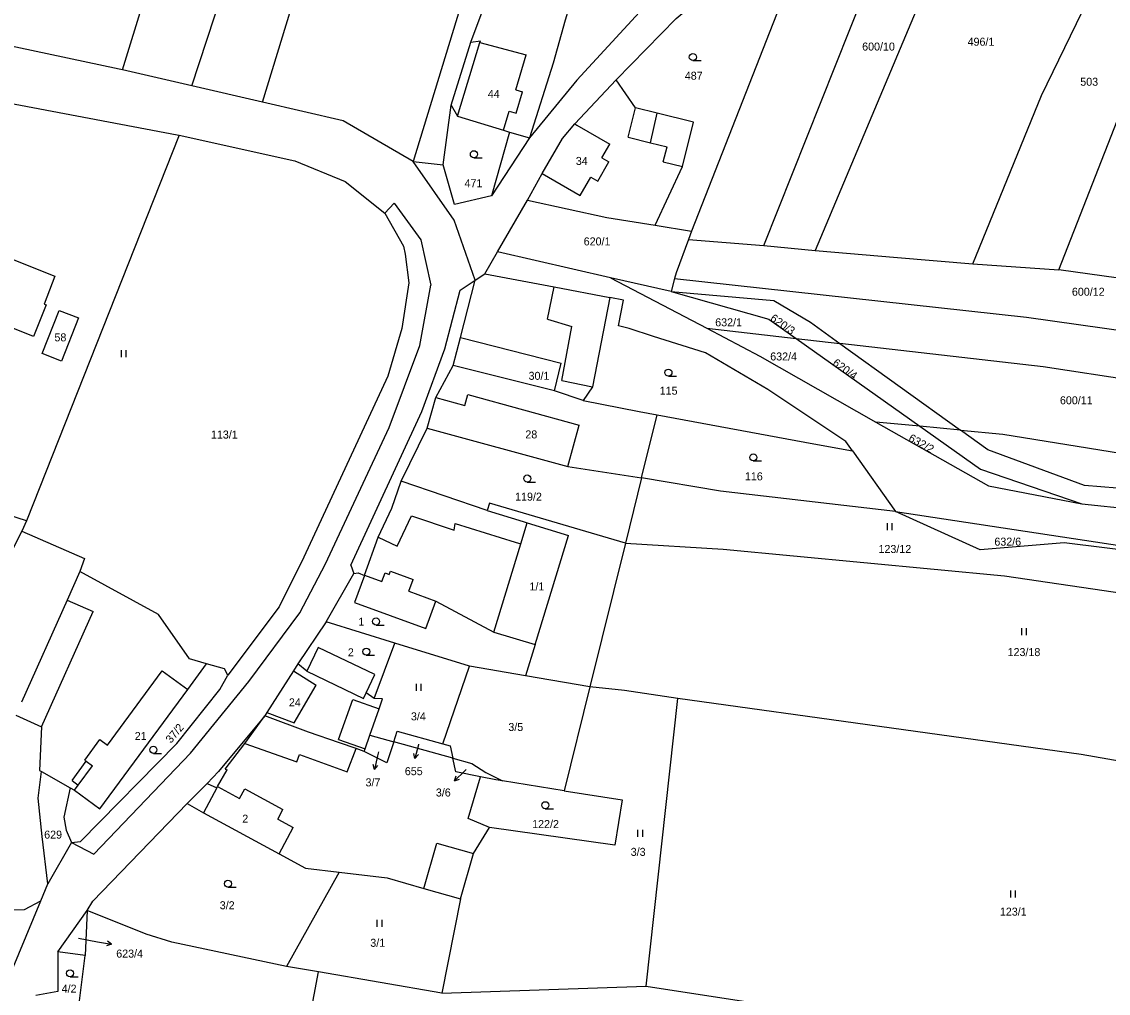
# Model space of a CAD drawing. Extents: x -746176 to -739709, y -1128407 to -1124482.
# Drawn here: x -742864.4 to -742633.6, y -1127345.9 to -1127139.5 of the extents above; entities that cross this region are included whole.
import ezdxf

# ---------------------------------------------------------------- set-up
doc = ezdxf.new("R2010")
doc.units = 0
for name, color, linetype in [('Vrstva 33', 7, 'Continuous'), ('Vrstva 42', 7, 'Continuous'), ('Vrstva 43', 7, 'Continuous'), ('Vrstva 44', 7, 'Continuous'), ('Vrstva 47', 7, 'Continuous')]:
    doc.layers.add(name, color=color, linetype=linetype)

msp = doc.modelspace()

# ---------------------------------------------------------------- linework, layer by layer
at = {"layer": 'Vrstva 33'}
for p, q in [((-742734.68, -1127016.73), (-742781.25, -1127169.22)), ((-742694.65, -1127113.94), (-742722.13, -1127184.01)), ((-742828.27, -1127153.14), (-742842.98, -1127149.74)), ((-742813.25, -1127156.61), (-742828.27, -1127153.14)), ((-742774.85, -1127169.87), (-742773.17, -1127157.23)), ((-742830.93, -1127163.61), (-742863.4, -1127245.56)), ((-742756.51, -1127164.2), (-742764.59, -1127176.5)), ((-742781.25, -1127169.22), (-742774.85, -1127169.87)), ((-742763.32, -1127188.38), (-742756.98, -1127177.44)), ((-742729.83, -1127182.75), (-742722.13, -1127184.01)), ((-742722.13, -1127184.01), (-742722.77, -1127185.76)), ((-742722.77, -1127185.76), (-742706.71, -1127187.05)), ((-742766.04, -1127193.06), (-742763.32, -1127188.38)), ((-742739.28, -1127193.88), (-742763.32, -1127188.38)), ((-742706.71, -1127187.05), (-742695.82, -1127188.09)), ((-742662.31, -1127190.95), (-742644.1, -1127192.22)), ((-742768.06, -1127194.37), (-742766.04, -1127193.06)), ((-742566.48, -1127203.04), (-742644.1, -1127192.22)), ((-742726.46, -1127196.81), (-742739.28, -1127193.88)), ((-742739.28, -1127193.88), (-742718.84, -1127204.63)), ((-742725.69, -1127194.04), (-742726.46, -1127196.81)), ((-742726.46, -1127196.81), (-742704.64, -1127198.69)), ((-742718.84, -1127204.63), (-742699.9, -1127206.79)), ((-742699.9, -1127206.79), (-742690.57, -1127207.86)), ((-742699.9, -1127206.79), (-742673.62, -1127225.43)), ((-742690.57, -1127207.86), (-742664.96, -1127226.26)), ((-742732.7, -1127236.41), (-742729.39, -1127223.02)), ((-742729.39, -1127223.02), (-742696.14, -1127229.14)), ((-742783.76, -1127237.1), (-742778.23, -1127225.83)), ((-742673.62, -1127225.43), (-742682.93, -1127224.54)), ((-742664.96, -1127226.26), (-742673.62, -1127225.43)), ((-742696.14, -1127229.14), (-742687.9, -1127230.66)), ((-742863.4, -1127245.56), (-742903.4, -1127232.55)), ((-742687.9, -1127230.66), (-742678.76, -1127243.56)), ((-742732.7, -1127236.41), (-742736.14, -1127250.3)), ((-742639.2, -1127241.9), (-742621.56, -1127243.8)), ((-742678.76, -1127243.56), (-742598.97, -1127255.65)), ((-742863.4, -1127245.56), (-742864.36, -1127247.71)), ((-742736.14, -1127250.3), (-742743.69, -1127280.81)), ((-742835.31, -1127265.42), (-742852.03, -1127256.32)), ((-742799.73, -1127266.98), (-742805.74, -1127275.9)), ((-742785.11, -1127271.49), (-742799.73, -1127266.98)), ((-742789.51, -1127283.3), (-742785.11, -1127271.49)), ((-742769.26, -1127276.37), (-742785.11, -1127271.49)), ((-742821.32, -1127276.99), (-742825.16, -1127275.88)), ((-742774.96, -1127292.87), (-742769.26, -1127276.37)), ((-742757.36, -1127278.44), (-742769.26, -1127276.37)), ((-742820.62, -1127278.32), (-742821.32, -1127276.99)), ((-742743.69, -1127280.81), (-742757.36, -1127278.44)), ((-742743.69, -1127280.81), (-742749.15, -1127302.87)), ((-742736.37, -1127281.56), (-742743.69, -1127280.81)), ((-742725.03, -1127283.28), (-742736.37, -1127281.56)), ((-742731.72, -1127344.4), (-742725.03, -1127283.28)), ((-742790.45, -1127291.06), (-742785.38, -1127292.47)), ((-742772.81, -1127295.97), (-742785.38, -1127292.47)), ((-742860.2, -1127298.78), (-742854.1, -1127302.23)), ((-742749.15, -1127302.87), (-742762.29, -1127300.78)), ((-742853.82, -1127313.88), (-742858.83, -1127322.61)), ((-742796.97, -1127320.16), (-742808.12, -1127340.19)), ((-742860.36, -1127326.22), (-742858.83, -1127322.61)), ((-742868.13, -1127345.05), (-742860.36, -1127326.22)), ((-742771.16, -1127325.84), (-742775.15, -1127345.88)), ((-742856.76, -1127337.08), (-742850.51, -1127328.29)), ((-742850.51, -1127328.29), (-742850.89, -1127337.85)), ((-742850.89, -1127337.85), (-742856.76, -1127337.08)), ((-742852.21, -1127348.07), (-742850.89, -1127337.85)), ((-742809.96, -1127387.12), (-742801.38, -1127341.35)), ((-742801.38, -1127341.35), (-742808.12, -1127340.19)), ((-742775.15, -1127345.88), (-742801.38, -1127341.35)), ((-742775.15, -1127345.88), (-742731.72, -1127344.4))]:
    msp.add_line(p, q, dxfattribs=at)
for points in [[(-742842.98, -1127149.74), (-742815.95, -1127061.82), (-742792.49, -1126993.43), (-742778.92, -1126958.45)], [(-742828.27, -1127153.14), (-742812.1, -1127103.89), (-742795.18, -1127045), (-742777.21, -1126993.06), (-742763.72, -1126962.33)], [(-742813.25, -1127156.61), (-742778.25, -1127042.21), (-742763.25, -1126998.63), (-742748.81, -1126966.24)], [(-742656.1, -1127095.61), (-742668.92, -1127124.1), (-742695.82, -1127188.09)], [(-742706.71, -1127187.05), (-742685.41, -1127133.42), (-742671.65, -1127102.1)], [(-742662.31, -1127190.95), (-742647.78, -1127155.16), (-742629.16, -1127116.92), (-742619.79, -1127101.89)], [(-742644.1, -1127192.22), (-742631.06, -1127158.9), (-742603.37, -1127102.87)], [(-742738.13, -1127151.87), (-742725.34, -1127138.85), (-742706.66, -1127123.2), (-742694.65, -1127113.94)], [(-742773.17, -1127157.23), (-742769.01, -1127143.81), (-742766.77, -1127137.99), (-742764.69, -1127131.41), (-742763.33, -1127127.12)], [(-742746.73, -1127131.84), (-742748.92, -1127139.17), (-742751.52, -1127148.31), (-742756.51, -1127164.2)], [(-742731.14, -1127135.75), (-742733.12, -1127137.46), (-742746.45, -1127151.91), (-742756.51, -1127164.2)], [(-742842.98, -1127149.74), (-742843.7, -1127149.57), (-742891, -1127139.53)], [(-742756.98, -1127177.44), (-742753.8, -1127171.75), (-742749.51, -1127164.33), (-742746.92, -1127161.19), (-742738.13, -1127151.87)], [(-742729.83, -1127182.75), (-742723.99, -1127170.28), (-742721.67, -1127160.86), (-742729.37, -1127158.96), (-742734.01, -1127157.82), (-742738.13, -1127151.87)], [(-742876.73, -1127154.94), (-742831.39, -1127163.51), (-742830.93, -1127163.61)], [(-742781.25, -1127169.22), (-742796.14, -1127160.57), (-742813.25, -1127156.61)], [(-742773.17, -1127157.23), (-742771.82, -1127159.58), (-742762.06, -1127162.55), (-742760.77, -1127162.93), (-742764.59, -1127176.5)], [(-742830.93, -1127163.61), (-742806.35, -1127169.04), (-742795.67, -1127173.47), (-742787.26, -1127180.14), (-742783.29, -1127187.16), (-742782.95, -1127188.88), (-742782.14, -1127194.94), (-742783.62, -1127204.69), (-742786.61, -1127214.77), (-742804.45, -1127253.23), (-742809.73, -1127263.8), (-742820.62, -1127278.32)], [(-742768.06, -1127194.37), (-742772.5, -1127181.64), (-742781.25, -1127169.22)], [(-742764.59, -1127176.5), (-742772.44, -1127178.33), (-742774.85, -1127169.87)], [(-742756.98, -1127177.44), (-742740.1, -1127181.07), (-742729.83, -1127182.75)], [(-742722.77, -1127185.76), (-742725.36, -1127192.86), (-742725.69, -1127194.04)], [(-742859.2, -1127199.64), (-742861.89, -1127206.4), (-742870.63, -1127202.93), (-742869.08, -1127199.02), (-742873.17, -1127197.4), (-742869.71, -1127188.66), (-742857.34, -1127193.57), (-742859.62, -1127199.48), (-742859.2, -1127199.64)], [(-742695.82, -1127188.09), (-742678.35, -1127189.57), (-742662.31, -1127190.95)], [(-742766.04, -1127193.06), (-742751.29, -1127195.85), (-742739.47, -1127198.11)], [(-742772.74, -1127212.53), (-742771.21, -1127206.56), (-742768.06, -1127194.37)], [(-742725.69, -1127194.04), (-742650.94, -1127202.29), (-742606.23, -1127208.56), (-742569.32, -1127215.09)], [(-742739.47, -1127198.11), (-742743.16, -1127217.09), (-742745.13, -1127219.95)], [(-742737.64, -1127204.11), (-742736.58, -1127198.66), (-742739.47, -1127198.11)], [(-742726.46, -1127196.81), (-742705.66, -1127202.71), (-742699.9, -1127206.79)], [(-742704.64, -1127198.69), (-742696.83, -1127203.36), (-742690.57, -1127207.86)], [(-742856.45, -1127200.84), (-742852.32, -1127202.42), (-742855.95, -1127211.62), (-742860.03, -1127210.01), (-742856.45, -1127200.84)], [(-742719.13, -1127209.84), (-742730.16, -1127206.35), (-742735.37, -1127204.64), (-742737.64, -1127204.11)], [(-742718.84, -1127204.63), (-742707.57, -1127210.55), (-742682.93, -1127224.54)], [(-742687.9, -1127230.66), (-742689.33, -1127228.64), (-742705.92, -1127217.63), (-742719.13, -1127209.84)], [(-742572.17, -1127226.73), (-742608.43, -1127218.73), (-742647.39, -1127212.79), (-742690.57, -1127207.86)], [(-742778.23, -1127225.83), (-742776.45, -1127219.31), (-742772.74, -1127212.53)], [(-742745.13, -1127219.95), (-742751.2, -1127217.94), (-742772.74, -1127212.53)], [(-742745.13, -1127219.95), (-742733.19, -1127222.32), (-742729.39, -1127223.02)], [(-742778.23, -1127225.83), (-742748.39, -1127234), (-742732.7, -1127236.41)], [(-742682.93, -1127224.54), (-742658.99, -1127238.12), (-742639.2, -1127241.9)], [(-742673.62, -1127225.43), (-742660.72, -1127234.58), (-742639.2, -1127241.9)], [(-742664.96, -1127226.26), (-742655.98, -1127227.12), (-742608.13, -1127234.85), (-742577.19, -1127240.89)], [(-742577.19, -1127240.89), (-742621.26, -1127239.44), (-742638.6, -1127238), (-742659.14, -1127230.44), (-742664.96, -1127226.26)], [(-742791.59, -1127257.13), (-742791.56, -1127257.04), (-742788.68, -1127248.97), (-742785.8, -1127242.82), (-742783.76, -1127237.1)], [(-742736.14, -1127250.3), (-742765.02, -1127241.79), (-742765.5, -1127243.32), (-742783.76, -1127237.1)], [(-742678.76, -1127243.56), (-742715.93, -1127239.23), (-742732.7, -1127236.41)], [(-742598.97, -1127255.65), (-742642.9, -1127250.2), (-742660.81, -1127251.7), (-742678.76, -1127243.56)], [(-742864.36, -1127247.71), (-742874.44, -1127267.35), (-742911.68, -1127256.64)], [(-742864.36, -1127247.71), (-742851.05, -1127253.56), (-742852.03, -1127256.32)], [(-742736.14, -1127250.3), (-742715.39, -1127251.55), (-742655.59, -1127257.18), (-742597.39, -1127265.81), (-742577.59, -1127269.9)], [(-742852.03, -1127256.32), (-742854.73, -1127262.36), (-742864.44, -1127284.07)], [(-742799.73, -1127266.98), (-742793.82, -1127256.75), (-742792.94, -1127256.6), (-742791.59, -1127257.13)], [(-742791.59, -1127257.13), (-742793.68, -1127262.86), (-742778.58, -1127268.39), (-742776.45, -1127262.56), (-742764.09, -1127269.15), (-742755.34, -1127271.83), (-742757.36, -1127278.44)], [(-742825.16, -1127275.88), (-742828.77, -1127274.84), (-742835.31, -1127265.42)], [(-742789.51, -1127283.3), (-742791.23, -1127282.07), (-742789.37, -1127278.2), (-742801.41, -1127272.41), (-742803.83, -1127277.46), (-742805.74, -1127275.9)], [(-742854.1, -1127302.23), (-742853.2, -1127302.74), (-742847.79, -1127306.72), (-742829.13, -1127281.34), (-742825.16, -1127275.88)], [(-742805.74, -1127275.9), (-742806.68, -1127277.37), (-742812.31, -1127286.21), (-742812.76, -1127286.93)], [(-742853.82, -1127313.88), (-742851.94, -1127313.63), (-742831.45, -1127292.86), (-742822.34, -1127281.33), (-742820.62, -1127278.32)], [(-742790.45, -1127291.06), (-742788.48, -1127285.47), (-742787.73, -1127283.35), (-742789.51, -1127283.3)], [(-742583.12, -1127305.02), (-742639.33, -1127295.15), (-742725.03, -1127283.28)], [(-742865.67, -1127286.83), (-742860.17, -1127289.29), (-742860.59, -1127298.56), (-742860.2, -1127298.78)], [(-742812.76, -1127286.93), (-742822.58, -1127298.79), (-742825.03, -1127301.3)], [(-742791.67, -1127294.54), (-742793.35, -1127293.9), (-742796.91, -1127292.72), (-742803.47, -1127290.41), (-742812.76, -1127286.93)], [(-742785.38, -1127292.47), (-742784.67, -1127290.21), (-742774.96, -1127292.87)], [(-742791.67, -1127294.54), (-742791.47, -1127293.96), (-742790.45, -1127291.06)], [(-742785.38, -1127292.47), (-742786.8, -1127296.94), (-742791.67, -1127294.54)], [(-742774.96, -1127292.87), (-742773.39, -1127293.3), (-742772.81, -1127295.97)], [(-742772.81, -1127295.97), (-742768.78, -1127297.1), (-742765.8, -1127299.02), (-742762.29, -1127300.78)], [(-742766.91, -1127299.92), (-742772.19, -1127298.87), (-742772.81, -1127295.97)], [(-742858.83, -1127322.61), (-742860.08, -1127312.59), (-742860.94, -1127304.47), (-742860.2, -1127298.78)], [(-742850.51, -1127328.29), (-742849.32, -1127326.31), (-742829.22, -1127305.6), (-742825.03, -1127301.3)], [(-742825.03, -1127301.3), (-742822.92, -1127302.22), (-742825.81, -1127307.59), (-742809.73, -1127316.24), (-742804.13, -1127319.29), (-742796.97, -1127320.16)], [(-742765.04, -1127310.66), (-742769.57, -1127308.75), (-742766.91, -1127299.92)], [(-742762.29, -1127300.78), (-742763.69, -1127300.56), (-742766.91, -1127299.92)], [(-742854.1, -1127302.23), (-742855.46, -1127308.47), (-742854.94, -1127311.26), (-742853.82, -1127313.88)], [(-742749.15, -1127302.87), (-742736.87, -1127304.83), (-742738.41, -1127314.45), (-742765.04, -1127310.66)], [(-742771.16, -1127325.84), (-742768.44, -1127316.21), (-742765.04, -1127310.66)], [(-742796.97, -1127320.16), (-742786.76, -1127321.38), (-742778.95, -1127323.64), (-742771.16, -1127325.84)], [(-742879.78, -1127325.96), (-742878.56, -1127328.52), (-742863.79, -1127328.09), (-742860.36, -1127326.22)], [(-742808.12, -1127340.19), (-742832.48, -1127335.04), (-742837.98, -1127333.31), (-742850.51, -1127328.29)], [(-742856.76, -1127337.08), (-742856.72, -1127345.48), (-742861.43, -1127346.38)], [(-742731.72, -1127344.4), (-742692.68, -1127350.41), (-742637.04, -1127361.12)]]:
    msp.add_lwpolyline(points, dxfattribs=at)
at = {"layer": 'Vrstva 43'}
for p, q in [((-742788.62, -1127294.6), (-742788.81, -1127295.45)), ((-742780.86, -1127296.01), (-742781.1, -1127294.92)), ((-742780.13, -1127293.1), (-742780.86, -1127296.01)), ((-742780.86, -1127296.01), (-742780.13, -1127295.16)), ((-742780.11, -1127292.99), (-742780.13, -1127293.1)), ((-742789.48, -1127298.37), (-742789.75, -1127297.29)), ((-742788.81, -1127295.45), (-742789.48, -1127298.37)), ((-742789.48, -1127298.37), (-742788.77, -1127297.51)), ((-742770.29, -1127298.67), (-742772.45, -1127300.76)), ((-742772.45, -1127300.76), (-742772.08, -1127299.7)), ((-742769.98, -1127298.38), (-742770.29, -1127298.67)), ((-742772.45, -1127300.76), (-742771.38, -1127300.42)), ((-742852.36, -1127334.2), (-742848.27, -1127334.94)), ((-742848.27, -1127334.94), (-742845.32, -1127335.46)), ((-742845.32, -1127335.46), (-742846.39, -1127335.78)), ((-742845.32, -1127335.46), (-742846.21, -1127334.79))]:
    msp.add_line(p, q, dxfattribs=at)
at = {"layer": 'Vrstva 44'}
for p, q in [((-742721.82, -1127147.76), (-742720.07, -1127147.76)), ((-742768.34, -1127168.4), (-742766.59, -1127168.4)), ((-742843.21, -1127210.78), (-742843.21, -1127209.28)), ((-742842.21, -1127210.78), (-742842.21, -1127209.28)), ((-742727.01, -1127214.79), (-742725.26, -1127214.79)), ((-742708.97, -1127232.8), (-742707.22, -1127232.8)), ((-742757, -1127237.29), (-742755.25, -1127237.29)), ((-742680.47, -1127247.53), (-742680.47, -1127246.03)), ((-742679.47, -1127247.53), (-742679.47, -1127246.03)), ((-742789.12, -1127267.66), (-742787.37, -1127267.66)), ((-742651.93, -1127269.85), (-742651.93, -1127268.35)), ((-742650.93, -1127269.85), (-742650.93, -1127268.35)), ((-742791.19, -1127274.07), (-742789.44, -1127274.07)), ((-742780.51, -1127281.67), (-742780.51, -1127280.17)), ((-742779.51, -1127281.67), (-742779.51, -1127280.17)), ((-742836.43, -1127294.92), (-742834.68, -1127294.92)), ((-742753.16, -1127306.69), (-742751.41, -1127306.69)), ((-742733.48, -1127312.65), (-742733.48, -1127311.15)), ((-742732.48, -1127312.65), (-742732.48, -1127311.15)), ((-742820.59, -1127323.36), (-742818.84, -1127323.36)), ((-742654.25, -1127325.53), (-742654.25, -1127324.03)), ((-742653.25, -1127325.53), (-742653.25, -1127324.03)), ((-742788.86, -1127331.79), (-742788.86, -1127330.29)), ((-742787.86, -1127331.79), (-742787.86, -1127330.29)), ((-742854.14, -1127342.4), (-742852.39, -1127342.4))]:
    msp.add_line(p, q, dxfattribs=at)
for centre in [(-742721.82, -1127147.01), (-742768.34, -1127167.65), (-742727.01, -1127214.04), (-742708.97, -1127232.05), (-742757, -1127236.54), (-742789.12, -1127266.91), (-742791.19, -1127273.32), (-742836.43, -1127294.17), (-742753.16, -1127305.94), (-742820.59, -1127322.61), (-742854.14, -1127341.65)]:
    msp.add_circle(centre, 0.75, dxfattribs=at)
at = {"layer": 'Vrstva 47'}
for p, q in [((-742771.82, -1127159.58), (-742767.06, -1127143.93)), ((-742769.01, -1127143.81), (-742766.96, -1127143.59)), ((-742767.06, -1127143.93), (-742766.96, -1127143.59)), ((-742767.06, -1127143.93), (-742757.2, -1127146.56)), ((-742759.44, -1127153.94), (-742757.2, -1127146.56)), ((-742759.44, -1127153.94), (-742758.01, -1127154.38)), ((-742759.39, -1127158.92), (-742758.01, -1127154.38)), ((-742762.06, -1127162.55), (-742760.82, -1127158.48)), ((-742760.82, -1127158.48), (-742759.39, -1127158.92)), ((-742735.55, -1127164.03), (-742734.01, -1127157.82)), ((-742730.82, -1127165.2), (-742729.37, -1127158.96)), ((-742746.92, -1127161.19), (-742746.49, -1127161.44)), ((-742760.77, -1127162.93), (-742756.51, -1127164.2)), ((-742746.49, -1127161.44), (-742739.46, -1127165.49)), ((-742741.16, -1127168.43), (-742739.46, -1127165.49)), ((-742735.55, -1127164.03), (-742730.82, -1127165.2)), ((-742730.82, -1127165.2), (-742727.31, -1127166.06)), ((-742728.1, -1127169.27), (-742727.31, -1127166.06)), ((-742742.03, -1127173.35), (-742739.69, -1127169.28)), ((-742741.16, -1127168.43), (-742739.69, -1127169.28)), ((-742728.1, -1127169.27), (-742723.99, -1127170.28)), ((-742753.8, -1127171.75), (-742745.75, -1127176.39)), ((-742745.75, -1127176.39), (-742743.5, -1127172.5)), ((-742743.5, -1127172.5), (-742742.03, -1127173.35)), ((-742787.26, -1127180.14), (-742785.27, -1127178.06)), ((-742785.27, -1127178.06), (-742779.59, -1127185.83)), ((-742779.59, -1127185.83), (-742777.49, -1127195.5)), ((-742779.83, -1127208.27), (-742777.49, -1127195.5)), ((-742771.22, -1127196.55), (-742768.06, -1127194.37)), ((-742752.68, -1127202.66), (-742751.29, -1127195.85)), ((-742774.52, -1127209.02), (-742771.22, -1127196.55)), ((-742752.68, -1127202.66), (-742747.52, -1127204.24)), ((-742749.65, -1127215.74), (-742747.52, -1127204.24)), ((-742771.21, -1127206.56), (-742749.8, -1127212.05)), ((-742786.33, -1127225.73), (-742779.83, -1127208.27)), ((-742779.4, -1127222.27), (-742774.52, -1127209.02)), ((-742751.2, -1127217.94), (-742749.8, -1127212.05)), ((-742749.65, -1127215.74), (-742743.16, -1127217.09)), ((-742770.25, -1127221), (-742769.62, -1127218.71)), ((-742769.62, -1127218.71), (-742745.98, -1127225.18)), ((-742776.45, -1127219.31), (-742770.25, -1127221)), ((-742794.47, -1127254.98), (-742779.4, -1127222.27)), ((-742799.87, -1127254.66), (-742786.33, -1127225.73)), ((-742748.39, -1127234), (-742745.98, -1127225.18)), ((-742784.62, -1127250.9), (-742781.6, -1127244.46)), ((-742781.6, -1127244.46), (-742772.5, -1127247.48)), ((-742765.5, -1127243.32), (-742757.86, -1127245.7)), ((-742772.5, -1127247.48), (-742772.35, -1127246.12)), ((-742772.35, -1127246.12), (-742759.55, -1127250.04)), ((-742758.36, -1127250.41), (-742757, -1127245.96)), ((-742757.86, -1127245.7), (-742757, -1127245.96)), ((-742757, -1127245.96), (-742748.25, -1127248.63)), ((-742788.68, -1127248.97), (-742784.62, -1127250.9)), ((-742755.34, -1127271.83), (-742748.25, -1127248.63)), ((-742764.09, -1127269.15), (-742758.36, -1127250.41)), ((-742759.55, -1127250.04), (-742758.36, -1127250.41)), ((-742805.34, -1127265.1), (-742799.87, -1127254.66)), ((-742794.47, -1127254.98), (-742793.82, -1127256.75)), ((-742791.56, -1127257.04), (-742787.87, -1127258.39)), ((-742787.87, -1127258.39), (-742787.22, -1127256.6)), ((-742787.22, -1127256.6), (-742786.32, -1127256.93)), ((-742786.32, -1127256.93), (-742786.08, -1127256.25)), ((-742786.08, -1127256.25), (-742781.24, -1127258.02)), ((-742782.14, -1127260.48), (-742781.24, -1127258.02)), ((-742782.14, -1127260.48), (-742776.45, -1127262.56)), ((-742854.73, -1127262.36), (-742849.23, -1127264.82)), ((-742860.17, -1127289.29), (-742849.23, -1127264.82)), ((-742816.12, -1127279.67), (-742805.34, -1127265.1)), ((-742846.15, -1127293.16), (-742834.54, -1127277.37)), ((-742834.54, -1127277.37), (-742829.13, -1127281.34)), ((-742806.68, -1127277.37), (-742801.85, -1127280.44)), ((-742803.83, -1127277.46), (-742791.8, -1127283.24)), ((-742828.54, -1127294.89), (-742816.12, -1127279.67)), ((-742806.5, -1127288.47), (-742801.85, -1127280.44)), ((-742797.08, -1127291.98), (-742794.09, -1127283.5)), ((-742794.09, -1127283.5), (-742788.48, -1127285.47)), ((-742791.8, -1127283.24), (-742791.23, -1127282.07)), ((-742817.01, -1127292.85), (-742812.76, -1127286.93)), ((-742812.31, -1127286.21), (-742806.5, -1127288.47)), ((-742851.01, -1127296.35), (-742847.78, -1127291.96)), ((-742847.78, -1127291.96), (-742846.15, -1127293.16)), ((-742821.15, -1127298.28), (-742817.01, -1127292.85)), ((-742817.01, -1127292.85), (-742805.94, -1127296.71)), ((-742797.08, -1127291.98), (-742791.47, -1127293.96)), ((-742849.1, -1127316.31), (-742828.54, -1127294.89)), ((-742805.94, -1127296.71), (-742805.36, -1127295.2)), ((-742805.36, -1127295.2), (-742795.29, -1127298.83)), ((-742795.29, -1127298.83), (-742793.35, -1127293.9)), ((-742853.69, -1127300.71), (-742850.71, -1127296.57)), ((-742852.4, -1127301.66), (-742849.38, -1127297.55)), ((-742851.01, -1127296.35), (-742850.71, -1127296.57)), ((-742850.71, -1127296.57), (-742849.38, -1127297.55)), ((-742822.8, -1127302), (-742820.79, -1127298.44)), ((-742821.15, -1127298.28), (-742820.79, -1127298.44)), ((-742853.69, -1127300.71), (-742852.4, -1127301.66)), ((-742853.2, -1127302.74), (-742852.4, -1127301.66)), ((-742822.92, -1127302.22), (-742822.8, -1127302)), ((-742822.8, -1127302), (-742818.13, -1127304.52)), ((-742818.13, -1127304.52), (-742817.03, -1127302.49)), ((-742817.03, -1127302.49), (-742808.92, -1127306.85)), ((-742829.22, -1127305.6), (-742825.81, -1127307.59)), ((-742810.01, -1127308.88), (-742808.92, -1127306.85)), ((-742810.01, -1127308.88), (-742806.73, -1127310.65)), ((-742809.73, -1127316.24), (-742806.73, -1127310.65)), ((-742853.82, -1127313.88), (-742849.1, -1127316.31)), ((-742778.95, -1127323.64), (-742776.23, -1127314.01)), ((-742776.23, -1127314.01), (-742768.44, -1127316.21))]:
    msp.add_line(p, q, dxfattribs=at)

# ---------------------------------------------------------------- texts
at = {"layer": 'Vrstva 42'}
for s, p in [('496/1', (-742663.45, -1127144.6)), ('600/10', (-742685.85, -1127145.63)), ('487', (-742723.53, -1127151.82)), ('503', (-742639.51, -1127153.1)), ('44', (-742765.38, -1127155.69)), ('34', (-742746.68, -1127169.92)), ('471', (-742770.32, -1127174.65)), ('620/1', (-742745.01, -1127187.02)), ('600/12', (-742641.29, -1127197.71)), ('632/1', (-742717.07, -1127204.21)), ('58', (-742857.45, -1127207.4)), ('632/4', (-742705.38, -1127211.46)), ('30/1', (-742756.72, -1127215.57)), ('115', (-742728.86, -1127218.73)), ('600/11', (-742643.83, -1127220.77)), ('113/1', (-742824.2, -1127228.05)), ('28', (-742757.41, -1127228.02)), ('116', (-742710.76, -1127236.93)), ('119/2', (-742759.58, -1127241.25)), ('632/6', (-742657.76, -1127250.8)), ('123/12', (-742682.38, -1127252.36)), ('1/1', (-742756.53, -1127260.32)), ('1', (-742792.88, -1127267.8)), ('2', (-742795.11, -1127274.31)), ('123/18', (-742654.95, -1127274.26)), ('24', (-742807.64, -1127284.94)), ('3/4', (-742781.71, -1127287.92)), ('21', (-742840.39, -1127292.09)), ('3/5', (-742761.02, -1127290.17)), ('655', (-742783.01, -1127299.56)), ('3/7', (-742791.36, -1127301.94)), ('3/6', (-742776.42, -1127304.09)), ('2', (-742817.55, -1127309.65)), ('122/2', (-742755.96, -1127310.79)), ('629', (-742859.63, -1127313.04)), ('3/3', (-742735.02, -1127316.7)), ('3/2', (-742822.33, -1127328.04)), ('123/1', (-742656.59, -1127329.4)), ('3/1', (-742790.35, -1127336.02)), ('623/4', (-742844.32, -1127338.31)), ('4/2', (-742855.92, -1127345.76))]:
    msp.add_text(s, height=1.7, dxfattribs=at).set_placement(p)
for s, rotation, p in [('620/3', 325, (-742705.53, -1127202.84)), ('620/4', 324, (-742692.27, -1127212.3)), ('632/2', 331, (-742676.16, -1127228.45)), ('37/2', 50, (-742832.69, -1127292.89))]:
    msp.add_text(s, height=1.7, rotation=rotation, dxfattribs=at).set_placement(p)

doc.saveas('drawing.dxf')
